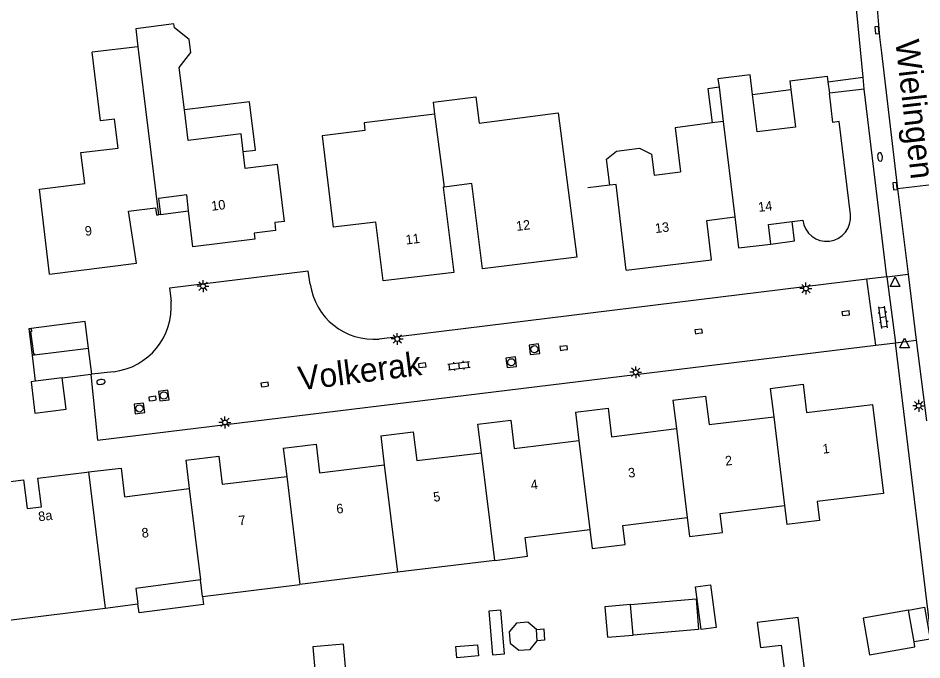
# Model space of a CAD drawing. Extents: x 131000 to 133013, y 393000 to 396501.
# Drawn here: x 131053.8 to 131148.7, y 395839.6 to 395906.9 of the extents above; entities that cross this region are included whole.
import ezdxf

# ---------------------------------------------------------------- set-up
doc = ezdxf.new("R2010")
doc.units = 0
for name, color, linetype in [('gg-afsc-muur', 7, 'Continuous'), ('gg-anno-huisnummerreeks BGT', 7, 'Continuous'), ('gg-anno-openbare ruimte label', 7, 'Continuous'), ('gg-bbg-bijgebouw', 7, 'Continuous'), ('gg-bbg-gedigitaliseerde bebouwing', 7, 'Continuous'), ('gg-bbg-gedigitaliseerde bijgebouw', 7, 'Continuous'), ('gg-bbg-hoofdgebouw', 7, 'Continuous'), ('gg-bbg-luifel en loopbrug', 7, 'Continuous'), ('gg-bbg-tussenscheiding', 7, 'Continuous'), ('gg-knt-verharding', 7, 'Continuous'), ('gt-grn-weggrens', 7, 'Continuous'), ('gt-symb-brandkraan', 7, 'Continuous'), ('gt-symb-klinker verharding', 7, 'Continuous'), ('gt-symb-kolk', 7, 'Continuous'), ('gt-symb-lichtmast', 7, 'Continuous'), ('gt-symb-rioolschacht', 7, 'Continuous'), ('gt-symb-waterafsluiter', 7, 'Continuous')]:
    doc.layers.add(name, color=color, linetype=linetype)

# ---------------------------------------------------------------- blocks, each defined once
blk = doc.blocks.new('gt0-KOLK')
at = {"layer": 'gt-symb-kolk'}
blk.add_lwpolyline([(0, 0), (0.375, 0), (0.375, 0.4), (-0.375, 0.4), (-0.375, 0), (0, 0)], dxfattribs=at)
blk = doc.blocks.new('gt0-BR')
at = {"layer": 'gt-symb-brandkraan'}
for centre, radius, start, end in [((-0.244, 0), 0.206, 107.56694, 252.43307), ((0.599, -2.664), 3, 106.89205, 107.56694), ((0, -0.691), 0.938, 73.10799, 106.89205), ((-0.599, -2.664), 3, 72.43309, 73.10799), ((0.244, 0), 0.206, 287.56695, 72.43309), ((0.599, 2.664), 3, 252.43307, 253.10797), ((0, 0.691), 0.938, 253.10797, 286.89206), ((-0.599, 2.664), 3, 286.89206, 287.56695)]:
    blk.add_arc(centre, radius, start, end, dxfattribs=at)
blk = doc.blocks.new('gt0-LMAST')
at = {"layer": 'gt-symb-lichtmast'}
for p, q in [((-0.182, 0.173), (-0.447, 0.438)), ((-0.005, 0.246), (-0.005, 0.621)), ((0.172, 0.173), (0.437, 0.438)), ((-0.255, -0.004), (-0.63, -0.004)), ((-0.182, -0.181), (-0.447, -0.446)), ((-0.005, -0.254), (-0.005, -0.629)), ((0.437, -0.446), (0.172, -0.181)), ((0.245, -0.004), (0.62, -0.004))]:
    blk.add_line(p, q, dxfattribs=at)
blk.add_circle((-0.005, -0.004), 0.25, dxfattribs=at)
blk = doc.blocks.new('gt0-KL1')
at = {"layer": 'gt-symb-klinker verharding'}
for p, q in [((-1.15, 0.3), (1.15, 0.3)), ((-1, -0.3), (-1, 0.3)), ((-0.5, 0.3), (-0.5, 0.45)), ((0, -0.3), (0, 0.3)), ((0.5, 0.3), (0.5, 0.45)), ((1, -0.3), (1, 0.3)), ((-1.15, -0.3), (1.15, -0.3)), ((-0.5, -0.45), (-0.5, -0.3)), ((0.5, -0.45), (0.5, -0.3))]:
    blk.add_line(p, q, dxfattribs=at)
blk = doc.blocks.new('gt0-WAFSL')
at = {"layer": 'gt-symb-waterafsluiter'}
for p, q in [((-0.5, -0.333), (0, 0.667)), ((0, 0.667), (0.5, -0.333)), ((0.5, -0.333), (-0.5, -0.333))]:
    blk.add_line(p, q, dxfattribs=at)
blk = doc.blocks.new('gt0-RS')
at = {"layer": 'gt-symb-rioolschacht'}
blk.add_lwpolyline([(-0.5, -0.5), (0.5, -0.5), (0.5, 0.5), (-0.5, 0.5)], close=True, dxfattribs=at)
blk.add_circle((0, 0), 0.375, dxfattribs=at)

msp = doc.modelspace()

# ---------------------------------------------------------------- linework, layer by layer
at = {"layer": 'gg-afsc-muur'}
for p, q in [((131142.503, 395900.734), (131141.706, 395909.011)), ((131115.92, 395889.397), (131113.608, 395889.113))]:
    msp.add_line(p, q, dxfattribs=at)
msp.add_lwpolyline([(131055.352, 395871.536), (131055.016, 395874.363), (131055.214, 395874.389)], dxfattribs=at)
at = {"layer": 'gg-bbg-bijgebouw'}
for p, q in [((131055.672, 395868.839), (131055.352, 395871.536)), ((131058.47, 395869.19), (131061.461, 395869.578)), ((131061.461, 395869.578), (131061.564, 395869.591))]:
    msp.add_line(p, q, dxfattribs=at)
msp.add_lwpolyline([(131055.672, 395868.839), (131055.2, 395868.78), (131055.61, 395865.5), (131058.88, 395865.91), (131058.47, 395869.19)], dxfattribs=at)
at = {"layer": 'gg-bbg-gedigitaliseerde bebouwing'}
for p, q in [((131066.413, 395903.934), (131061.596, 395903.365)), ((131134.82, 395900.36), (131134.93, 395899.458)), ((131127.383, 395899.673), (131127.831, 395896.102)), ((131097.4, 395898.12), (131097.54, 395896.86)), ((131127.831, 395896.102), (131126.661, 395895.949)), ((131132.762, 395868.091), (131133.127, 395865.118)), ((131122.541, 395866.843), (131122.905, 395863.872)), ((131112.311, 395865.598), (131112.679, 395862.622)), ((131102.464, 395861.332), (131102.092, 395864.331)), ((131091.887, 395863.123), (131092.262, 395860.084)), ((131081.664, 395861.823), (131082.027, 395858.84)), ((131071.434, 395860.562), (131071.799, 395857.584)), ((131134.27, 395855.801), (131134.513, 395853.82)), ((131107.043, 395852.457), (131113.833, 395853.29)), ((131103.864, 395850.053), (131093.653, 395848.8)), ((131093.653, 395848.8), (131083.404, 395847.519)), ((131073.186, 395846.27), (131072.974, 395847.995)), ((131073.186, 395846.27), (131083.404, 395847.519)), ((131062.988, 395845.028), (131066.416, 395845.477))]:
    msp.add_line(p, q, dxfattribs=at)
for points in [[(131071.288, 395897.32), (131070.748, 395901.748), (131071.968, 395903.308), (131071.799, 395904.697), (131070.239, 395905.917), (131070.191, 395906.315), (131066.182, 395905.825), (131066.413, 395903.934)], [(131057.15, 395880.08), (131056.07, 395888.99), (131060.834, 395889.585), (131060.43, 395892.82), (131064.335, 395893.301), (131063.965, 395896.333), (131062.476, 395896.152), (131061.596, 395903.365)], [(131130.897, 395898.929), (131130.64, 395900.99), (131127.27, 395900.57), (131127.383, 395899.673)], [(131134.93, 395899.458), (131135.41, 395895.51), (131131.386, 395895.008), (131130.897, 395898.929)], [(131097.4, 395898.12), (131101.854, 395898.659), (131102.213, 395895.918), (131110.495, 395897.004), (131112.48, 395881.86)], [(131077.464, 395892.936), (131077.236, 395894.801), (131071.692, 395894.105), (131071.288, 395897.32)], [(131097.54, 395896.86), (131090.14, 395895.94), (131090.238, 395895.139), (131085.73, 395894.59), (131086.91, 395884.99)], [(131126.661, 395895.949), (131122.78, 395895.44), (131123.352, 395890.819)], [(131115.92, 395889.397), (131115.595, 395892.126), (131116.628, 395892.975), (131119.057, 395893.293), (131120.306, 395892.647), (131120.593, 395890.457), (131123.352, 395890.819)], [(131081.784, 395885.605), (131081.057, 395891.561), (131077.682, 395891.149), (131077.464, 395892.936)], [(131050.83, 395858.03), (131052.6, 395843.75), (131062.988, 395845.028)], [(131124.048, 395854.546), (131124.291, 395852.563), (131127.732, 395852.985), (131127.488, 395854.968), (131134.27, 395855.801)], [(131113.833, 395853.29), (131114.078, 395851.308), (131117.519, 395851.73), (131117.275, 395853.713), (131124.048, 395854.546)], [(131103.864, 395850.053), (131107.283, 395850.501), (131107.043, 395852.457)], [(131072.974, 395847.995), (131066.202, 395847.108), (131066.416, 395845.477)]]:
    msp.add_lwpolyline(points, dxfattribs=at)
at = {"layer": 'gg-bbg-gedigitaliseerde bijgebouw'}
for p, q in [((131055.578, 395871.565), (131055.352, 395871.536)), ((131061.218, 395872.288), (131055.578, 395871.565)), ((131061.564, 395869.591), (131061.218, 395872.288)), ((131118.363, 395842.216), (131118.09, 395845.416)), ((131147.843, 395841.491), (131147.254, 395844.84)), ((131108.32, 395841.625), (131108.22, 395842.808))]:
    msp.add_line(p, q, dxfattribs=at)
for points in [[(131127.094, 395843.015), (131125.496, 395842.802), (131124.903, 395847.265), (131126.502, 395847.477), (131127.094, 395843.015)], [(131118.09, 395845.416), (131115.395, 395845.186), (131115.668, 395841.986), (131118.363, 395842.216)], [(131147.254, 395844.84), (131148.953, 395845.138), (131149.542, 395841.79), (131147.843, 395841.491)], [(131108.22, 395842.808), (131107.312, 395843.573), (131106.129, 395843.472), (131105.364, 395842.565), (131105.465, 395841.382), (131106.372, 395840.617), (131107.555, 395840.717), (131108.32, 395841.625)], [(131084.759, 395840.998), (131084.998, 395838.187), (131088.222, 395838.462), (131087.983, 395841.273), (131084.759, 395840.998)]]:
    msp.add_lwpolyline(points, dxfattribs=at)
at = {"layer": 'gg-bbg-hoofdgebouw'}
for p, q in [((131138.814, 395900.25), (131138.962, 395899.051)), ((131068.78, 395886.33), (131068.58, 395886.307)), ((131135.049, 395885.591), (131136.18, 395885.728))]:
    msp.add_line(p, q, dxfattribs=at)
for points in [[(131134.82, 395900.36), (131138.74, 395900.85), (131138.814, 395900.25)], [(131141.17, 395886.32), (131139.98, 395896.07), (131139.34, 395895.98), (131138.962, 395899.051)], [(131112.48, 395881.86), (131102.56, 395880.63), (131101.45, 395889.57), (131098.551, 395889.212)], [(131117.651, 395880.48), (131116.578, 395889.49), (131115.92, 395889.397)], [(131098.551, 395889.212), (131098.45, 395889.2), (131099.55, 395880.26), (131092.15, 395879.36), (131091.38, 395885.52), (131086.91, 395884.99)], [(131071.735, 395886.701), (131071.531, 395888.38), (131068.58, 395888.02), (131068.78, 395886.33)], [(131057.15, 395880.08), (131066.27, 395881.24), (131065.44, 395886.67), (131068.25, 395887.02), (131068.35, 395886.28), (131068.58, 395886.307)], [(131081.784, 395885.605), (131080.77, 395885.495), (131080.86, 395884.67), (131078.6, 395884.39), (131078.68, 395883.75), (131072.19, 395882.95), (131071.735, 395886.701)], [(131117.651, 395880.48), (131126.58, 395881.56), (131126.09, 395885.71), (131129.06, 395886.07)], [(131129.06, 395886.07), (131129.44, 395882.82), (131132.83, 395883.23)], [(131132.83, 395883.23), (131132.56, 395885.29), (131135.049, 395885.591)], [(131132.762, 395868.091), (131136.2, 395868.54), (131136.57, 395865.56), (131143.49, 395866.39), (131144.63, 395857.08), (131137.669, 395856.222), (131137.913, 395854.237), (131134.513, 395853.82)], [(131122.541, 395866.843), (131125.97, 395867.27), (131126.35, 395864.3), (131133.127, 395865.118)], [(131112.311, 395865.598), (131115.76, 395866), (131116.1, 395863.02), (131122.905, 395863.872)], [(131102.092, 395864.331), (131105.54, 395864.75), (131105.9, 395861.77), (131112.679, 395862.622)], [(131091.887, 395863.123), (131095.31, 395863.54), (131095.68, 395860.51), (131102.464, 395861.332)], [(131081.664, 395861.823), (131085.11, 395862.25), (131085.48, 395859.25), (131092.262, 395860.084)], [(131071.434, 395860.562), (131074.89, 395860.99), (131075.24, 395858.03), (131082.027, 395858.84)], [(131050.83, 395858.03), (131054.4, 395858.49), (131054.79, 395855.48), (131056.3, 395855.671), (131055.922, 395858.662), (131061.05, 395859.31), (131061.221, 395859.33)], [(131061.221, 395859.33), (131064.66, 395859.73), (131065.01, 395856.71), (131071.799, 395857.584)]]:
    msp.add_lwpolyline(points, dxfattribs=at)
msp.add_arc((131138.674, 395886.032), 2.513, 186.94994, 6.58165, dxfattribs=at)
at = {"layer": 'gg-bbg-luifel en loopbrug'}
for p, q in [((131138.814, 395900.25), (131142.503, 395900.734)), ((131142.623, 395899.486), (131142.503, 395900.734)), ((131130.897, 395898.929), (131134.93, 395899.458)), ((131142.623, 395899.486), (131138.962, 395899.051)), ((131068.78, 395886.33), (131071.735, 395886.701))]:
    msp.add_line(p, q, dxfattribs=at)
for points in [[(131127.383, 395899.673), (131126.193, 395899.517), (131126.661, 395895.949)], [(131077.464, 395892.936), (131078.755, 395893.093), (131078.137, 395898.156), (131071.288, 395897.32)], [(131132.83, 395883.23), (131135.316, 395883.556), (131135.049, 395885.591)], [(131055.214, 395874.389), (131055.256, 395874.072), (131055.147, 395874.058), (131055.449, 395871.707), (131055.558, 395871.721), (131055.578, 395871.565)], [(131061.218, 395872.288), (131060.865, 395875.099), (131055.214, 395874.389)], [(131073.186, 395846.27), (131073.295, 395845.439), (131066.538, 395844.552), (131066.416, 395845.477)], [(131118.09, 395845.416), (131124.974, 395846.002), (131125.246, 395842.803), (131118.363, 395842.216)], [(131104.493, 395844.842), (131103.218, 395844.734), (131103.609, 395840.146), (131104.884, 395840.254), (131104.493, 395844.842)], [(131131.399, 395843.541), (131131.721, 395840.901), (131133.915, 395841.169), (131134.387, 395837.308), (131136.495, 395837.566), (131135.701, 395844.066), (131131.399, 395843.541)], [(131147.254, 395844.84), (131142.491, 395844.002), (131143.167, 395840.158), (131147.93, 395840.995), (131147.843, 395841.491)], [(131108.22, 395842.808), (131108.988, 395842.873), (131109.088, 395841.69), (131108.32, 395841.625)], [(131102.058, 395841.208), (131102.157, 395840.04), (131099.872, 395839.845), (131099.772, 395841.014), (131102.058, 395841.208)]]:
    msp.add_lwpolyline(points, dxfattribs=at)
at = {"layer": 'gg-bbg-tussenscheiding'}
for p, q in [((131066.413, 395903.934), (131068.58, 395886.307)), ((131097.54, 395896.86), (131098.551, 395889.212)), ((131127.831, 395896.102), (131129.06, 395886.07)), ((131058.47, 395869.19), (131055.672, 395868.839)), ((131133.127, 395865.118), (131134.27, 395855.801)), ((131122.905, 395863.872), (131124.048, 395854.546)), ((131112.679, 395862.622), (131113.833, 395853.29)), ((131103.864, 395850.053), (131102.464, 395861.332)), ((131092.262, 395860.084), (131093.653, 395848.8)), ((131061.221, 395859.33), (131062.988, 395845.028)), ((131082.027, 395858.84), (131083.404, 395847.519)), ((131071.799, 395857.584), (131072.974, 395847.995))]:
    msp.add_line(p, q, dxfattribs=at)
at = {"layer": 'gg-knt-verharding'}
for p, q in [((131144.43, 395903.3), (131146.1, 395889.026)), ((131145, 395879.81), (131142.623, 395899.486)), ((131151.074, 395889.627), (131146.1, 395889.026)), ((131146.1, 395889.026), (131147.216, 395880.087)), ((131147.216, 395880.087), (131148.083, 395873.144)), ((131142.9, 395879.552), (131091.739, 395873.27)), ((131145, 395879.81), (131142.9, 395879.552)), ((131143.85, 395872.621), (131142.9, 395879.552)), ((131145, 395879.81), (131145.89, 395872.87)), ((131143.85, 395872.621), (131145.89, 395872.87)), ((131153.779, 395808.249), (131145.89, 395872.87)), ((131148.083, 395873.144), (131149.14, 395864.678)), ((131061.462, 395869.565), (131061.461, 395869.578)), ((131063.85, 395869.84), (131061.564, 395869.591))]:
    msp.add_line(p, q, dxfattribs=at)
for points in [[(131084.5, 395879.04), (131084.29, 395880.38), (131069.74, 395878.62), (131069.89, 395877.238)], [(131061.462, 395869.565), (131062.16, 395862.65), (131143.85, 395872.621)]]:
    msp.add_lwpolyline(points, dxfattribs=at)
for centre, radius, start, end in [((131219.363, 395912.931), 75.55, 177.10497, 187.32412), ((131091.146, 395879.952), 6.708, 187.81316, 275.07215), ((131063.05, 395876.658), 6.865, 276.69343, 4.84764)]:
    msp.add_arc(centre, radius, start, end, dxfattribs=at)
at = {"layer": 'gt-grn-weggrens'}
for p, q in [((131145, 395879.81), (131147.216, 395880.087)), ((131145.89, 395872.87), (131148.083, 395873.144))]:
    msp.add_line(p, q, dxfattribs=at)

# ---------------------------------------------------------------- block references
at = {"layer": 'gt-symb-brandkraan'}
for p, rotation in [((131144.275, 395892.371), 96.94741065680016), ((131062.533, 395868.767), 7.004259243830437)]:
    msp.add_blockref('gt0-BR', p, dxfattribs=dict(at, rotation=rotation))
at = {"layer": 'gt-symb-klinker verharding'}
for p, rotation in [((131144.605, 395875.544), 98.2758928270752), ((131100.105, 395870.459), 6.94741065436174)]:
    msp.add_blockref('gt0-KL1', p, dxfattribs=dict(at, rotation=rotation))
at = {"layer": 'gt-symb-kolk'}
for p, rotation in [((131144.152, 395905.685), 95.45391888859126), ((131146.052, 395889.333), 96.94741065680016), ((131140.702, 395875.772), 7.0042592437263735), ((131125.273, 395873.869), 7.0042592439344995), ((131111.118, 395872.129), 7.0042592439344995), ((131096.277, 395870.319), 7.0042592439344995), ((131079.746, 395868.304), 7.004259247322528), ((131067.968, 395866.835), 7.0042592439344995)]:
    msp.add_blockref('gt0-KOLK', p, dxfattribs=dict(at, rotation=rotation))
at = {"layer": 'gt-symb-lichtmast'}
for p in [(131073.25, 395878.812), (131136.503, 395878.566), (131093.628, 395873.277), (131118.646, 395869.782), (131148.348, 395866.275), (131075.549, 395864.525)]:
    msp.add_blockref('gt0-LMAST', p, dxfattribs=at)
at = {"layer": 'gt-symb-rioolschacht'}
for p, rotation in [((131108.015, 395872.202), -83.10945167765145), ((131105.587, 395870.831), -83.1094516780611), ((131069.132, 395867.345), -83.10945167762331), ((131066.572, 395865.989), -83.1094516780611)]:
    msp.add_blockref('gt0-RS', p, dxfattribs=dict(at, rotation=rotation))
at = {"layer": 'gt-symb-waterafsluiter'}
for p in [(131145.855, 395879.116), (131146.853, 395872.685)]:
    msp.add_blockref('gt0-WAFSL', p, dxfattribs=at)

# ---------------------------------------------------------------- texts
at = {"layer": 'gg-anno-huisnummerreeks BGT'}
for s, rotation, p in [('10', 7, (131074.169, 395886.721)), ('14', 6.9, (131131.552, 395886.602)), ('12', 7.1, (131106.152, 395884.602)), ('9', 7.2, (131060.906, 395884.086)), ('13', 6.9, (131120.726, 395884.378)), ('11', 6.9, (131094.563, 395883.18)), ('1', 6.8, (131138.299, 395861.236)), ('2', 6.9, (131128.081, 395859.976)), ('3', 7.1, (131117.909, 395858.712)), ('4', 7.2, (131107.684, 395857.458)), ('5', 6.9, (131097.459, 395856.193)), ('6', 7, (131087.286, 395854.939)), ('8a', 7.2, (131056.021, 395854.139)), ('7', 6.8, (131077.036, 395853.712)), ('8', 7.4, (131066.867, 395852.411))]:
    msp.add_text(s, height=1, rotation=rotation, dxfattribs=at).set_placement(p)
at = {"layer": 'gg-anno-openbare ruimte label'}
for s, rotation, p in [('Wielingen', 276.5, (131145.874, 395904.533)), ('Volkerak', 7.2, (131083.388, 395867.873))]:
    msp.add_text(s, height=2.5, rotation=rotation, dxfattribs=at).set_placement(p)

doc.saveas('drawing.dxf')
